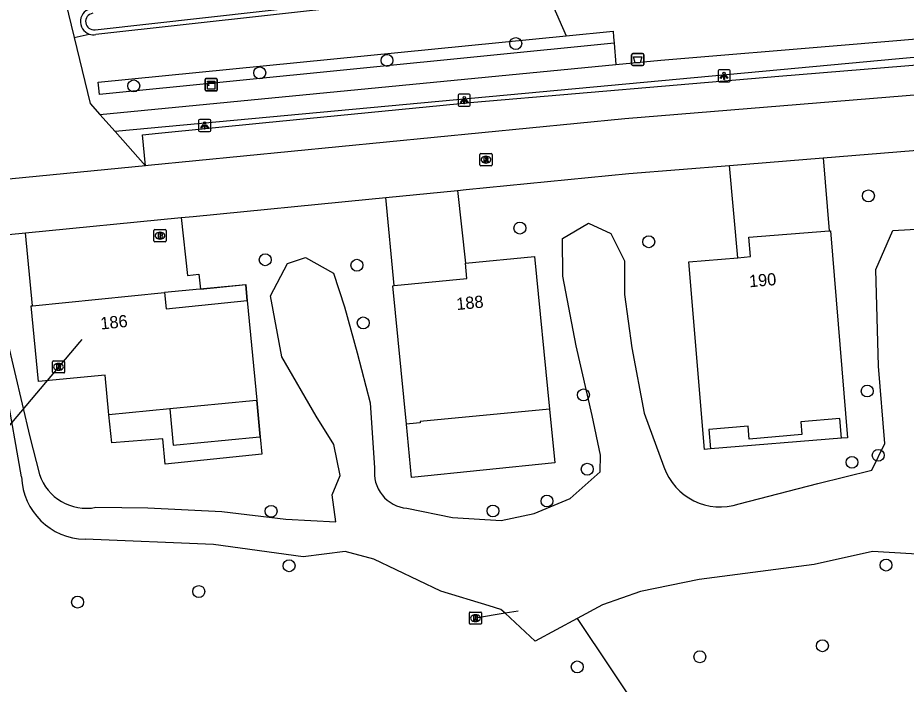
# Model space of a CAD drawing. Extents: x 156664 to 157568, y 383571 to 384421.
# Drawn here: x 156959.8 to 157032.6, y 383883.1 to 383937.7 of the extents above; entities that cross this region are included whole.
import ezdxf

# ---------------------------------------------------------------- set-up
doc = ezdxf.new("R2010")
doc.units = 0
for name, color, linetype in [('IMGEO_Afvalbak', 7, 'Continuous'), ('IMGEO_Boom', 7, 'Continuous'), ('IMGEO_Brandkraan', 7, 'Continuous'), ('IMGEO_Duiker', 7, 'Continuous'), ('IMGEO_Groenvoorziening', 7, 'Continuous'), ('IMGEO_Haag', 7, 'Continuous'), ('IMGEO_Kast', 7, 'Continuous'), ('IMGEO_Lichtpunt', 7, 'Continuous'), ('IMGEO_Meer_plas_ven_vijver', 7, 'Continuous'), ('IMGEO_Pand', 7, 'Continuous'), ('IMGEO_Pand_nummerreeks', 7, 'Continuous'), ('IMGEO_Pand_overbouw', 7, 'Continuous'), ('IMGEO_Parkeervlak_open', 7, 'Continuous'), ('IMGEO_Rijbaan_lokaal_open', 7, 'Continuous'), ('IMGEO_Rioolput', 7, 'Continuous'), ('IMGEO_Voetpad_open', 7, 'Continuous'), ('IMGEO_Waterloop', 7, 'Continuous')]:
    doc.layers.add(name, color=color, linetype=linetype)

msp = doc.modelspace()

# ---------------------------------------------------------------- linework, layer by layer
at = {"layer": 'IMGEO_Afvalbak'}
for p, q in [((157010.134, 383933.906), (157010.134, 383934.706)), ((157010.134, 383934.706), (157010.134, 383933.906)), ((157010.234, 383934.806), (157011.024, 383934.806)), ((157011.024, 383934.806), (157010.234, 383934.806)), ((157011.124, 383934.706), (157011.124, 383933.906)), ((157011.124, 383933.906), (157011.124, 383934.706)), ((157011.024, 383933.806), (157010.234, 383933.806)), ((157010.234, 383933.806), (157011.024, 383933.806))]:
    msp.add_line(p, q, dxfattribs=at)
msp.add_lwpolyline([(157010.277, 383934.52), (157010.981, 383934.52), (157010.832, 383934.05), (157010.426, 383934.05), (157010.277, 383934.52)], dxfattribs=at)
for centre, start, end in [((157010.234, 383934.706), 90, 180), ((157010.234, 383934.706), 90, 180), ((157011.024, 383934.706), 0, 90), ((157011.024, 383934.706), 360, 90), ((157010.234, 383933.906), 180, 270), ((157010.234, 383933.906), 180, 270), ((157011.024, 383933.906), 270, 0), ((157011.024, 383933.906), 270, 0)]:
    msp.add_arc(centre, 0.1, start, end, dxfattribs=at)
at = {"layer": 'IMGEO_Boom'}
for centre in [(157000.632, 383935.62), (156990.079, 383934.237), (156979.643, 383933.214), (156969.318, 383932.144), (157029.543, 383923.133), (157000.969, 383920.497), (157011.535, 383919.373), (156980.097, 383917.899), (156987.609, 383917.445), (156988.131, 383912.717), (157006.183, 383906.821), (157029.442, 383907.14), (157030.345, 383901.869), (157028.197, 383901.295), (157006.493, 383900.734), (157003.192, 383898.123), (156980.577, 383897.281), (156998.764, 383897.307), (157030.988, 383892.875), (156982.046, 383892.817), (156974.65, 383890.706), (156964.713, 383889.834), (157025.775, 383886.265), (157015.723, 383885.355), (157005.677, 383884.524)]:
    msp.add_circle(centre, 0.489, dxfattribs=at)
at = {"layer": 'IMGEO_Brandkraan'}
for p, q in [((156970.971, 383919.448), (156970.971, 383920.3)), ((156971.046, 383920.374), (156971.898, 383920.374)), ((156971.972, 383920.3), (156971.972, 383919.448)), ((156971.482, 383919.594), (156971.457, 383919.594)), ((156971.459, 383920.154), (156971.484, 383920.154)), ((156971.898, 383919.374), (156971.046, 383919.374))]:
    msp.add_line(p, q, dxfattribs=at)
for points in [[(156970.971, 383919.448), (156970.971, 383920.3)], [(156971.046, 383920.374), (156971.898, 383920.374)], [(156971.972, 383920.3), (156971.972, 383919.448)], [(156971.319, 383920.074), (156971.319, 383919.674), (156971.532, 383919.674)], [(156971.55, 383920.074), (156971.319, 383920.074)], [(156971.498, 383919.993), (156971.444, 383919.993), (156971.444, 383919.917)], [(156971.444, 383919.917), (156971.497, 383919.917)], [(156971.506, 383919.841), (156971.444, 383919.841), (156971.444, 383919.76)], [(156971.444, 383919.76), (156971.506, 383919.76)], [(156971.898, 383919.374), (156971.046, 383919.374)]]:
    msp.add_lwpolyline(points, dxfattribs=at)
for centre, radius, start, end in [((156971.048, 383920.298), 0.0765, 91.55205, 178.44795), ((156971.048, 383920.298), 0.0765, 91.55205, 178.44795), ((156971.896, 383920.298), 0.0765, 1.55205, 88.44795), ((156971.896, 383920.298), 0.0765, 1.55205, 88.44795), ((156971.499, 383919.955), 0.0379, 267.82845, 90.93552), ((156971.507, 383919.8), 0.0404, 269.87594, 90.50774), ((156971.538, 383919.925), 0.251, 268.66757, 293.53466), ((156971.554, 383919.929), 0.145, 59.4692, 91.53667), ((156971.579, 383919.976), 0.0922, 285.51372, 58.15012), ((156971.584, 383919.784), 0.105, 301.31148, 78.98903), ((156971.048, 383919.45), 0.0765, 181.55205, 268.44795), ((156971.048, 383919.45), 0.0765, 181.55205, 268.44795), ((156971.896, 383919.45), 0.0765, 271.55205, 358.44795), ((156971.896, 383919.45), 0.0765, 271.55205, 358.44795)]:
    msp.add_arc(centre, radius, start, end, dxfattribs=at)
for centre, major_axis, ratio, start_param, end_param in [((156971.458, 383919.874), (-0.387, 0.002), 0.722429, 4.712389, 7.853982), ((156971.483, 383919.874), (-0.39, 0.002), 0.717154, 1.570796, 4.712389)]:
    msp.add_ellipse(centre, major_axis=major_axis, ratio=ratio, start_param=start_param, end_param=end_param, dxfattribs=at)
at = {"layer": 'IMGEO_Duiker'}
for points in [[(156965.051, 383911.364), (156964.873, 383911.153), (156956.467, 383901.225), (156955.878, 383900.53)], [(157000.842, 383889.109), (156999.755, 383888.928), (156997.332, 383888.523)]]:
    msp.add_lwpolyline(points, dxfattribs=at)
at = {"layer": 'IMGEO_Groenvoorziening'}
for points in [[(157002.005, 383940.362), (156966.194, 383936.347)], [(157002.87, 383940.558), (157004.772, 383936.263)], [(156964.423, 383936.119), (156965.671, 383936.392)], [(157008.707, 383935.648), (157008.85, 383933.899)], [(157025.823, 383926.256), (157026.326, 383920.269)], [(157018.847, 383918.064), (157018.161, 383925.629)], [(156995.853, 383923.576), (156996.502, 383917.63)], [(156990.652, 383915.775), (156989.991, 383923.001)], [(156973.202, 383921.355), (156973.714, 383916.616), (156974.663, 383916.711), (156974.785, 383915.495), (156978.494, 383915.861), (156978.62, 383914.545)], [(156961.014, 383914.134), (156960.429, 383920.102)], [(156979.403, 383906.377), (156979.681, 383903.392), (156979.814, 383901.951), (156971.891, 383901.154), (156971.708, 383903.217), (156967.509, 383902.905), (156967.284, 383905.192)], [(157003.391, 383905.643), (157003.838, 383901.242), (156992.08, 383900.065), (156991.674, 383904.424)], [(157027.338, 383903.273), (157016.59, 383902.394)], [(157005.669, 383888.491), (157011.144, 383880.337), (157016.422, 383876.906), (157031.991, 383867.671), (157048.615, 383859.226), (157052.837, 383866.747), (157055.608, 383875.059), (157057.323, 383883.635), (157058.511, 383896.433), (157058.506, 383896.82)]]:
    msp.add_lwpolyline(points, dxfattribs=at)
for centre, radius, start, end in [((156966.024, 383937.419), 1.086, 96.54358, 251.04485), ((156966.025, 383937.44), 1.106, 251.35263, 278.8119)]:
    msp.add_arc(centre, radius, start, end, dxfattribs=at)
at = {"layer": 'IMGEO_Haag'}
for points in [[(157004.772, 383936.263), (157008.609, 383936.644), (157008.658, 383936.146), (157008.707, 383935.648)], [(157008.707, 383935.648), (156966.501, 383931.453), (156966.452, 383931.95), (156966.402, 383932.448), (157004.772, 383936.263)]]:
    msp.add_lwpolyline(points, dxfattribs=at)
at = {"layer": 'IMGEO_Kast'}
for p, q in [((156975.238, 383932.747), (156976.079, 383932.747)), ((156976.079, 383932.747), (156975.238, 383932.747)), ((156975.163, 383931.822), (156975.163, 383932.663)), ((156975.163, 383932.663), (156975.163, 383931.822)), ((156976.163, 383932.672), (156976.163, 383931.831)), ((156976.163, 383931.831), (156976.163, 383932.672)), ((156976.088, 383931.747), (156975.247, 383931.747)), ((156975.247, 383931.747), (156976.088, 383931.747))]:
    msp.add_line(p, q, dxfattribs=at)
for points in [[(156975.358, 383932.537), (156975.958, 383932.537), (156975.958, 383932.452), (156975.358, 383932.452), (156975.358, 383932.537)], [(156975.358, 383932.362), (156975.958, 383932.362), (156975.958, 383931.873), (156975.358, 383931.873), (156975.358, 383932.362)]]:
    msp.add_lwpolyline(points, dxfattribs=at)
msp.add_circle((156975.442, 383932.211), 0.0377, dxfattribs=at)
for centre, start, end in [((156975.241, 383932.669), 92.4484, 184.28452), ((156975.241, 383932.669), 92.4484, 184.28452), ((156976.085, 383932.669), 2.4484, 94.28452), ((156976.085, 383932.669), 2.4484, 94.28452), ((156975.241, 383931.825), 182.4484, 274.28452), ((156975.241, 383931.825), 182.4484, 274.28452), ((156976.085, 383931.825), 272.4484, 4.28452), ((156976.085, 383931.825), 272.4484, 4.28452)]:
    msp.add_arc(centre, 0.0779, start, end, dxfattribs=at)
at = {"layer": 'IMGEO_Lichtpunt'}
for p, q in [((157018.116, 383933.476), (157017.308, 383933.476)), ((157018.116, 383933.476), (157017.308, 383933.476)), ((157017.214, 383933.381), (157017.214, 383932.574)), ((157017.214, 383933.381), (157017.214, 383932.574)), ((157018.21, 383932.574), (157018.21, 383933.381)), ((157018.21, 383932.574), (157018.21, 383933.381)), ((157017.308, 383932.48), (157018.116, 383932.48)), ((157017.308, 383932.48), (157018.116, 383932.48)), ((156995.91, 383931.382), (156995.91, 383930.575)), ((156995.91, 383931.382), (156995.91, 383930.575)), ((156996.812, 383931.477), (156996.004, 383931.477)), ((156996.812, 383931.477), (156996.004, 383931.477)), ((156996.906, 383930.575), (156996.906, 383931.382)), ((156996.906, 383930.575), (156996.906, 383931.382)), ((156996.004, 383930.481), (156996.812, 383930.481)), ((156996.004, 383930.481), (156996.812, 383930.481)), ((156974.626, 383929.306), (156974.626, 383928.499)), ((156974.626, 383929.306), (156974.626, 383928.499)), ((156975.528, 383929.401), (156974.72, 383929.401)), ((156975.528, 383929.401), (156974.72, 383929.401)), ((156975.622, 383928.499), (156975.622, 383929.306)), ((156975.622, 383928.499), (156975.622, 383929.306)), ((156974.72, 383928.405), (156975.528, 383928.405)), ((156974.72, 383928.405), (156975.528, 383928.405))]:
    msp.add_line(p, q, dxfattribs=at)
for points in [[(157017.588, 383933.045), (157017.627, 383933.017), (157017.439, 383932.755), (157017.401, 383932.782), (157017.588, 383933.045)], [(157017.69, 383932.997), (157017.737, 383932.997), (157017.737, 383932.675), (157017.69, 383932.675), (157017.69, 383932.997)], [(157017.8, 383933.017), (157017.838, 383933.044), (157018.025, 383932.782), (157017.986, 383932.754), (157017.8, 383933.017)], [(156996.284, 383931.046), (156996.323, 383931.018), (156996.135, 383930.756), (156996.097, 383930.783), (156996.284, 383931.046)], [(156996.386, 383930.998), (156996.433, 383930.998), (156996.433, 383930.676), (156996.386, 383930.676), (156996.386, 383930.998)], [(156996.496, 383931.018), (156996.534, 383931.045), (156996.721, 383930.783), (156996.682, 383930.755), (156996.496, 383931.018)], [(156975, 383928.97), (156975.039, 383928.942), (156974.851, 383928.68), (156974.813, 383928.707), (156975, 383928.97)], [(156975.102, 383928.922), (156975.149, 383928.922), (156975.149, 383928.6), (156975.102, 383928.6), (156975.102, 383928.922)], [(156975.212, 383928.942), (156975.25, 383928.969), (156975.437, 383928.707), (156975.398, 383928.679), (156975.212, 383928.942)]]:
    msp.add_lwpolyline(points, dxfattribs=at)
for centre in [(157017.713, 383933.179), (156996.409, 383931.18), (156975.125, 383929.104)]:
    msp.add_circle(centre, 0.0994, dxfattribs=at)
for centre, start, end in [((157017.308, 383933.381), 90, 180), ((157017.308, 383933.381), 90, 180), ((157018.116, 383933.381), 0, 90), ((157018.116, 383933.381), 0, 90), ((157017.308, 383932.574), 180, 270), ((157017.308, 383932.574), 180, 270), ((157018.116, 383932.574), 270, 0), ((157018.116, 383932.574), 270, 360), ((156996.004, 383931.382), 90, 180), ((156996.004, 383931.382), 90, 180), ((156996.812, 383931.382), 0, 90), ((156996.812, 383931.382), 0, 90), ((156996.004, 383930.575), 180, 270), ((156996.004, 383930.575), 180, 270), ((156996.812, 383930.575), 270, 0), ((156996.812, 383930.575), 270, 360), ((156974.72, 383929.306), 90, 180), ((156974.72, 383929.306), 90, 180), ((156975.528, 383929.306), 0, 90), ((156975.528, 383929.306), 0, 90), ((156974.72, 383928.499), 180, 270), ((156974.72, 383928.499), 180, 270), ((156975.528, 383928.499), 270, 0), ((156975.528, 383928.499), 270, 360)]:
    msp.add_arc(centre, 0.0946, start, end, dxfattribs=at)
at = {"layer": 'IMGEO_Meer_plas_ven_vijver'}
for points in [[(156991.704, 383897.533), (156995.46, 383896.76), (156999.448, 383896.532), (157002.147, 383897.105), (157005.086, 383898.333), (157007.547, 383900.528), (157007.587, 383901.882), (157006.883, 383905.138), (157005.579, 383910.832), (157004.482, 383916.564), (157004.469, 383919.634), (157006.599, 383920.898), (157008.421, 383920.042), (157009.558, 383917.804), (157009.548, 383915.038), (157010.137, 383910.688), (157011.147, 383905.321), (157012.775, 383900.932)], [(157018.935, 383897.895), (157025.386, 383899.558), (157029.834, 383900.645), (157030.882, 383902.825), (157030.381, 383909.178), (157030.153, 383917.093), (157031.544, 383920.294), (157033.92, 383920.439), (157034.883, 383918.999), (157035.651, 383914.934), (157035.099, 383912.828), (157035.009, 383910.135), (157036.688, 383905.124), (157038.179, 383903.527), (157040.392, 383901.697), (157043.135, 383901.271), (157046.402, 383901.626), (157050.624, 383902.606), (157053.467, 383902.626), (157055.804, 383902.363), (157058.737, 383901.453), (157060.073, 383900.008), (157059.933, 383898.037), (157058.506, 383896.82)], [(156966.214, 383897.609), (156970.461, 383897.569), (156976.53, 383897.255), (156981.775, 383896.629), (156985.893, 383896.412), (156985.576, 383898.642), (156986.234, 383900.228), (156985.71, 383902.762), (156984.257, 383905.07), (156981.444, 383909.929), (156980.534, 383914.932), (156981.914, 383917.602), (156983.408, 383918.095), (156985.69, 383916.795), (156986.591, 383914.049), (156987.619, 383910.28), (156988.702, 383906.17), (156989.065, 383900.834)], [(156960.124, 383900.103), (156957.522, 383914.747), (156958.361, 383914.954), (156958.91, 383911.412), (156960.786, 383903.39), (156961.584, 383900.301)], [(157058.506, 383896.82), (157058.418, 383896.745), (157055.904, 383896.289), (157051.303, 383896.382), (157048.983, 383894.367), (157045.629, 383892.859), (157041.142, 383892.89), (157033.089, 383893.802), (157029.876, 383893.975), (157025.097, 383892.911), (157015.681, 383891.686), (157010.865, 383890.715), (157007.751, 383889.615), (157005.669, 383888.491)], [(157005.669, 383888.491), (157002.231, 383886.636), (156999.755, 383888.928), (156999.413, 383889.244), (156998.463, 383889.523), (156994.479, 383890.731), (156988.991, 383893.36), (156986.656, 383893.993), (156983.208, 383893.538), (156975.842, 383894.559), (156965.319, 383894.998)]]:
    msp.add_lwpolyline(points, dxfattribs=at)
for centre, radius, start, end in [((156991.957, 383900.441), 2.919, 172.25872, 265.02279), ((157017.389, 383902.524), 4.881, 199.04164, 288.46997), ((156965.407, 383900.283), 5.286, 181.95469, 269.04657), ((156965.417, 383901.565), 4.036, 198.25468, 281.3957)]:
    msp.add_arc(centre, radius, start, end, dxfattribs=at)
at = {"layer": 'IMGEO_Pand'}
for points in [[(157018.847, 383918.064), (157019.869, 383918.152), (157019.739, 383919.755), (157026.326, 383920.269)], [(157026.326, 383920.269), (157026.442, 383920.278), (157027.817, 383903.313), (157027.338, 383903.273)], [(156996.502, 383917.63), (157002.161, 383918.165), (157003.391, 383905.643)], [(156990.652, 383915.775), (156996.635, 383916.363), (156996.502, 383917.63)], [(157016.59, 383902.394), (157016.108, 383902.355), (157014.824, 383917.716), (157018.847, 383918.064)], [(156961.014, 383914.134), (156971.834, 383915.203), (156971.965, 383913.88), (156978.62, 383914.545)], [(156991.674, 383904.424), (156990.563, 383915.766), (156990.652, 383915.775)], [(156978.62, 383914.545), (156979.403, 383906.377)], [(156967.284, 383905.192), (156966.971, 383908.439), (156961.498, 383907.912), (156960.9, 383914.123), (156961.014, 383914.134)], [(156979.403, 383906.377), (156979.379, 383906.375), (156979.075, 383906.345), (156972.265, 383905.678), (156967.284, 383905.192)], [(157003.391, 383905.643), (156992.795, 383904.629), (156992.805, 383904.534), (156991.921, 383904.448), (156991.674, 383904.424)], [(157027.338, 383903.273), (157027.207, 383904.876), (157023.992, 383904.616), (157024.081, 383903.562), (157019.761, 383903.197), (157019.672, 383904.254), (157016.457, 383903.989), (157016.59, 383902.394)]]:
    msp.add_lwpolyline(points, dxfattribs=at)
at = {"layer": 'IMGEO_Pand_overbouw'}
for points in [[(156978.495, 383915.842), (156971.834, 383915.203), (156971.965, 383913.88), (156978.62, 383914.545)], [(156979.403, 383906.377), (156979.379, 383906.375), (156979.075, 383906.345), (156972.265, 383905.678), (156972.55, 383902.7), (156979.352, 383903.36), (156979.656, 383903.39), (156979.681, 383903.392)]]:
    msp.add_lwpolyline(points, close=True, dxfattribs=at)
at = {"layer": 'IMGEO_Parkeervlak_open'}
msp.add_lwpolyline([(156970.285, 383925.601), (156970.036, 383928.144), (156971.344, 383928.273), (156979.881, 383929.112), (156997.191, 383930.813), (157022.212, 383932.944), (157037.851, 383934.234), (157045.273, 383934.895), (157055.512, 383935.702), (157055.71, 383933.229)], dxfattribs=at)
at = {"layer": 'IMGEO_Rijbaan_lokaal_open'}
for points in [[(156963.71, 383939.037), (156964.423, 383936.119)], [(156964.423, 383936.119), (156965.744, 383930.718), (156966.535, 383929.792)], [(157055.71, 383933.229), (157009.562, 383929.446), (156970.506, 383925.623), (156970.285, 383925.601)], [(156967.792, 383928.413), (156966.535, 383929.792)], [(156967.792, 383928.413), (156970.285, 383925.601)], [(157025.823, 383926.256), (157051.661, 383928.368)], [(157018.161, 383925.629), (157025.823, 383926.256)], [(156970.285, 383925.601), (156957.067, 383924.307)], [(156995.853, 383923.576), (156996.578, 383923.647), (157009.913, 383924.955), (157018.161, 383925.629)], [(156989.991, 383923.001), (156995.853, 383923.576)], [(156973.202, 383921.355), (156974.187, 383921.452), (156988.593, 383922.864), (156989.991, 383923.001)], [(156960.429, 383920.102), (156973.202, 383921.355)], [(156867.996, 383911.037), (156904.417, 383914.609), (156912.352, 383915.387), (156960.429, 383920.102)]]:
    msp.add_lwpolyline(points, dxfattribs=at)
at = {"layer": 'IMGEO_Rioolput'}
for p, q in [((156997.687, 383925.677), (156997.687, 383926.529)), ((156997.762, 383926.603), (156998.614, 383926.603)), ((156998.175, 383926.383), (156998.2, 383926.383)), ((156998.688, 383926.529), (156998.688, 383925.677)), ((156998.614, 383925.603), (156997.762, 383925.603)), ((156998.198, 383925.823), (156998.173, 383925.823)), ((156962.648, 383908.691), (156962.648, 383909.543)), ((156962.723, 383909.617), (156963.575, 383909.617)), ((156963.136, 383909.397), (156963.161, 383909.397)), ((156963.649, 383909.543), (156963.649, 383908.691)), ((156963.159, 383908.837), (156963.134, 383908.837)), ((156963.575, 383908.617), (156962.723, 383908.617)), ((156996.906, 383889.023), (156997.758, 383889.023)), ((156996.831, 383888.097), (156996.831, 383888.949)), ((156997.319, 383888.803), (156997.344, 383888.803)), ((156997.832, 383888.949), (156997.832, 383888.097)), ((156997.758, 383888.023), (156996.906, 383888.023)), ((156997.342, 383888.243), (156997.317, 383888.243))]:
    msp.add_line(p, q, dxfattribs=at)
for points in [[(156997.687, 383925.677), (156997.687, 383926.529)], [(156997.762, 383926.603), (156998.614, 383926.603)], [(156998.276, 383926.301), (156998.024, 383926.303), (156998.024, 383925.903)], [(156998.202, 383926.222), (156998.148, 383926.222), (156998.148, 383926.141)], [(156998.148, 383926.141), (156998.2, 383926.141)], [(156998.688, 383926.529), (156998.688, 383925.677)], [(156998.614, 383925.603), (156997.762, 383925.603)], [(156998.024, 383925.903), (156998.148, 383925.903), (156998.148, 383926.065), (156998.159, 383926.065)], [(156998.206, 383926.036), (156998.277, 383925.903), (156998.417, 383925.903), (156998.352, 383926.029)], [(156962.648, 383908.691), (156962.648, 383909.543)], [(156962.723, 383909.617), (156963.575, 383909.617)], [(156963.649, 383909.543), (156963.649, 383908.691)], [(156963.237, 383909.315), (156962.985, 383909.317), (156962.985, 383908.917)], [(156962.985, 383908.917), (156963.109, 383908.917), (156963.109, 383909.079), (156963.12, 383909.079)], [(156963.163, 383909.236), (156963.109, 383909.236), (156963.109, 383909.155)], [(156963.109, 383909.155), (156963.161, 383909.155)], [(156963.167, 383909.05), (156963.238, 383908.917), (156963.378, 383908.917), (156963.313, 383909.043)], [(156963.575, 383908.617), (156962.723, 383908.617)], [(156996.906, 383889.023), (156997.758, 383889.023)], [(156996.831, 383888.097), (156996.831, 383888.949)], [(156997.42, 383888.721), (156997.168, 383888.723), (156997.168, 383888.323)], [(156997.168, 383888.323), (156997.292, 383888.323), (156997.292, 383888.485), (156997.303, 383888.485)], [(156997.346, 383888.642), (156997.292, 383888.642), (156997.292, 383888.561)], [(156997.292, 383888.561), (156997.344, 383888.561)], [(156997.35, 383888.456), (156997.421, 383888.323), (156997.561, 383888.323), (156997.496, 383888.449)], [(156997.832, 383888.949), (156997.832, 383888.097)], [(156997.758, 383888.023), (156996.906, 383888.023)]]:
    msp.add_lwpolyline(points, dxfattribs=at)
for centre, radius, start, end in [((156997.764, 383926.527), 0.0765, 91.55205, 178.44795), ((156997.764, 383926.527), 0.0765, 91.55205, 178.44795), ((156998.184, 383926.33), 0.19, 274.7715, 282.96867), ((156998.208, 383926.126), 0.0964, 77.00612, 93.18647), ((156998.222, 383926.183), 0.0378, 276.66336, 79.67722), ((156998.275, 383926.191), 0.109, 350.36119, 89.41601), ((156998.273, 383926.191), 0.112, 277.58423, 350.98172), ((156998.612, 383926.527), 0.0765, 1.55205, 88.44795), ((156998.612, 383926.527), 0.0765, 1.55205, 88.44795), ((156997.764, 383925.679), 0.0765, 181.55205, 268.44795), ((156997.764, 383925.679), 0.0765, 181.55205, 268.44795), ((156998.158, 383926.012), 0.0533, 26.02933, 88.69889), ((156998.257, 383925.976), 0.108, 29.51342, 73.79051), ((156998.612, 383925.679), 0.0765, 271.55205, 358.44795), ((156998.612, 383925.679), 0.0765, 271.55205, 358.44795), ((156962.725, 383909.541), 0.0765, 91.55205, 178.44795), ((156962.725, 383909.541), 0.0765, 91.55205, 178.44795), ((156963.573, 383909.541), 0.0765, 1.55205, 88.44795), ((156963.573, 383909.541), 0.0765, 1.55205, 88.44795), ((156962.725, 383908.693), 0.0765, 181.55205, 268.44795), ((156962.725, 383908.693), 0.0765, 181.55205, 268.44795), ((156963.119, 383909.026), 0.0533, 26.02933, 88.69889), ((156963.145, 383909.344), 0.19, 274.7715, 282.96867), ((156963.169, 383909.14), 0.0964, 77.00612, 93.18647), ((156963.183, 383909.197), 0.0378, 276.66336, 79.67722), ((156963.236, 383909.205), 0.109, 350.36119, 89.41601), ((156963.234, 383909.205), 0.112, 277.58423, 350.98172), ((156963.218, 383908.99), 0.108, 29.51342, 73.79051), ((156963.573, 383908.693), 0.0765, 271.55205, 358.44795), ((156963.573, 383908.693), 0.0765, 271.55205, 358.44795), ((156996.908, 383888.947), 0.0765, 91.55205, 178.44795), ((156996.908, 383888.947), 0.0765, 91.55205, 178.44795), ((156997.756, 383888.947), 0.0765, 1.55205, 88.44795), ((156997.756, 383888.947), 0.0765, 1.55205, 88.44795), ((156997.302, 383888.432), 0.0533, 26.02933, 88.69889), ((156997.328, 383888.75), 0.19, 274.7715, 282.96867), ((156997.352, 383888.546), 0.0964, 77.00612, 93.18647), ((156997.366, 383888.603), 0.0378, 276.66336, 79.67722), ((156997.419, 383888.611), 0.109, 350.36119, 89.41601), ((156997.417, 383888.611), 0.112, 277.58423, 350.98172), ((156997.401, 383888.396), 0.108, 29.51342, 73.79051), ((156996.908, 383888.099), 0.0765, 181.55205, 268.44795), ((156996.908, 383888.099), 0.0765, 181.55205, 268.44795), ((156997.756, 383888.099), 0.0765, 271.55205, 358.44795), ((156997.756, 383888.099), 0.0765, 271.55205, 358.44795)]:
    msp.add_arc(centre, radius, start, end, dxfattribs=at)
for centre, major_axis, ratio, start_param, end_param in [((156998.174, 383926.103), (-0.387, 0.002), 0.722429, 4.712389, 7.853982), ((156998.199, 383926.103), (-0.39, 0.002), 0.717154, 1.570796, 4.712389), ((156963.135, 383909.117), (-0.387, 0.002), 0.722429, 4.712389, 7.853982), ((156963.16, 383909.117), (-0.39, 0.002), 0.717154, 1.570796, 4.712389), ((156997.318, 383888.523), (-0.387, 0.002), 0.722429, 4.712389, 7.853982), ((156997.343, 383888.523), (-0.39, 0.002), 0.717154, 1.570796, 4.712389)]:
    msp.add_ellipse(centre, major_axis=major_axis, ratio=ratio, start_param=start_param, end_param=end_param, dxfattribs=at)
at = {"layer": 'IMGEO_Voetpad_open'}
for points in [[(157008.85, 383933.899), (157012.523, 383934.255), (157027.632, 383935.51), (157049.754, 383937.359), (157067.736, 383938.825)], [(157071.115, 383937.537), (157053.882, 383936.219), (157047.285, 383935.737), (157032.066, 383934.37), (156967.792, 383928.413)], [(156966.535, 383929.792), (157008.85, 383933.899)]]:
    msp.add_lwpolyline(points, dxfattribs=at)
at = {"layer": 'IMGEO_Waterloop'}
msp.add_lwpolyline([(156966.143, 383936.75), (157002.336, 383940.813)], dxfattribs=at)
msp.add_arc((156966.047, 383937.423), 0.679, 98.25538, 278.15986, dxfattribs=at)

# ---------------------------------------------------------------- texts
at = {"layer": 'IMGEO_Pand_nummerreeks'}
for s, rotation, p in [('190', 4.9389, (157019.803, 383915.637)), ('188', 5.61499, (156995.81, 383913.77)), ('186', 5.64363, (156966.631, 383912.177))]:
    msp.add_text(s, height=1, rotation=rotation, dxfattribs=at).set_placement(p)

doc.saveas('drawing.dxf')
